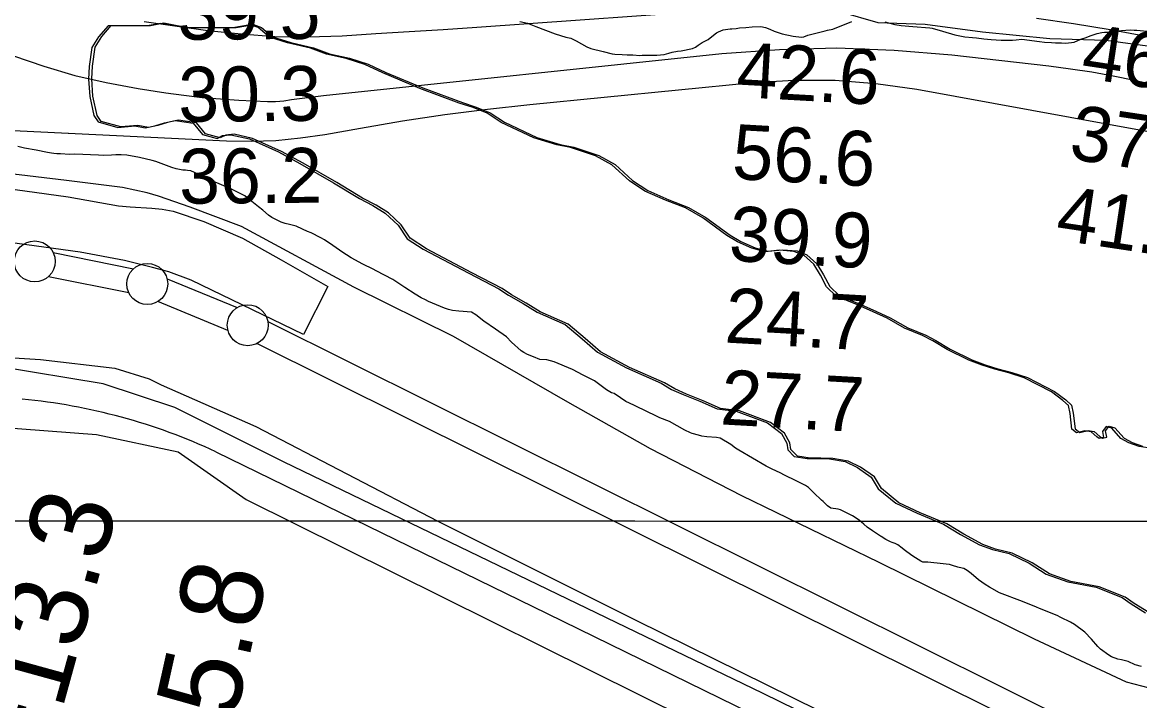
# Model space of a CAD drawing. Extents: x 3245246 to 3283090, y 806824 to 832173.
# Drawn here: x 3263233 to 3264596, y 818046 to 818874 of the extents above; entities that cross this region are included whole.
import ezdxf

# ---------------------------------------------------------------- set-up
doc = ezdxf.new("R2010")
doc.units = 0
for name, color, linetype in [('V-FLOD-BASE', 7, 'Continuous'), ('V-GRID-MAJR', 7, 'Continuous'), ('V-LEVE-TOET', 7, 'Continuous'), ('V-RIVR-EDGE', 7, 'Continuous'), ('V-RIVR-RANG', 7, 'Continuous'), ('V-ROAD-CNTR', 7, 'Continuous'), ('V-SITE-VEGE', 7, 'Continuous'), ('V-SURV-IDEN', 7, 'Continuous'), ('V-SURV-LINE', 7, 'Continuous'), ('V-TOPO-MAJR', 7, 'Continuous'), ('V-TOPO-MINR', 7, 'Continuous'), ('V-TOPO-SHOR', 7, 'Continuous')]:
    doc.layers.add(name, color=color, linetype=linetype)

msp = doc.modelspace()

# ---------------------------------------------------------------- linework, layer by layer
at = {"layer": 'V-FLOD-BASE'}
for points in [[(3262155.7, 818801.7), (3262364.3, 818776.4), (3262565.8, 818748.1), (3262593.7, 818748), (3262605.4, 818751.2), (3262616.8, 818752.3), (3262632, 818751.1), (3262694.2, 818744), (3262833.2, 818730.8), (3262989.7, 818714.5), (3263148.7, 818687.8), (3263170.9, 818677.6), (3263197.8, 818674), (3263289.2, 818661.3), (3263350.5, 818650.5), (3263365, 818649.2), (3263391.5, 818647.4), (3263403.8, 818646.1), (3263417.4, 818643.8), (3263454.8, 818631.3), (3263502, 818611.1), (3263548.9, 818584.6), (3263606, 818552), (3263576.4, 818493.3)], [(3263576.4, 818493.3), (3263439.2, 818559.8), (3263412.1, 818569.9), (3263392.1, 818575.3), (3263358, 818583.5), (3263303.9, 818594), (3263215.2, 818606.1), (3263027.1, 818628), (3262800, 818654.9), (3262576.4, 818681.8), (3262305.1, 818717.3), (3262036.5, 818750.5)]]:
    msp.add_lwpolyline(points, dxfattribs=at)
at = {"layer": 'V-GRID-MAJR'}
msp.add_spline([(3249418.2, 818275.5), (3254654, 818271.3), (3259889.9, 818267.9), (3265125.8, 818265.2), (3270361.6, 818263.3), (3275597.5, 818262.2), (3280833.3, 818261.8)], degree=3, dxfattribs=at)
at = {"layer": 'V-LEVE-TOET'}
for points in [[(3264608.1, 818061.9), (3264580.3, 818069), (3264468.2, 818121.4), (3264278.7, 818214.9), (3264111, 818296.4), (3263999.5, 818353.8), (3263898.7, 818410.7), (3263759.4, 818490.8), (3263637.6, 818551.1), (3263500.6, 818625.1), (3263438, 818648.8), (3263399.5, 818662.3), (3263385.7, 818666.2), (3263355.5, 818672.9), (3263287.3, 818681.1), (3263174.4, 818694.6)], [(3262188, 818551.4), (3262381.6, 818532.1), (3262617.8, 818513.8), (3262852, 818493.3), (3262942.9, 818487.1), (3263032.4, 818476.6), (3263255.3, 818462.9), (3263346.2, 818452.1), (3263388.2, 818439.4), (3263402.8, 818432), (3263518.2, 818381.2), (3263740.2, 818265.6), (3263981.7, 818144.8), (3264205, 818034.6), (3264397.6, 817940.1), (3264607.7, 817838.7)]]:
    msp.add_lwpolyline(points, dxfattribs=at)
at = {"layer": 'V-RIVR-EDGE'}
msp.add_lwpolyline([(3264231.6, 818887), (3264276.8, 818874.3), (3264334.6, 818871.9), (3264404.6, 818862.6), (3264486.7, 818854.6), (3264555, 818852.7), (3264605.8, 818845.6)], dxfattribs=at)
at = {"layer": 'V-ROAD-CNTR'}
msp.add_lwpolyline([(3263469.5, 818350.2), (3263873.6, 818152.9), (3264907, 817646.9)], dxfattribs=at)
msp.add_arc((3263164.2, 817694.4), 723.4, 65.042, 84.5161, dxfattribs=at)
at = {"layer": 'V-SITE-VEGE'}
for points in [[(3264404.1, 818455.9), (3264387.8, 818461.9), (3264361.4, 818474.9), (3264343.9, 818485.8), (3264331.5, 818492), (3264309.5, 818501.2), (3264288.2, 818513.1), (3264271.3, 818521.1), (3264252.1, 818529.5), (3264226.2, 818540), (3264214.4, 818551.4), (3264206.8, 818565.7), (3264198.7, 818579.1), (3264186.5, 818590.2), (3264174.5, 818594.8), (3264156.9, 818596.1), (3264139.3, 818594.4), (3264123.2, 818598.8), (3264105.9, 818606.6), (3264092.9, 818614), (3264063.3, 818635.6), (3264042.1, 818647.9), (3264018, 818657.3), (3263992.6, 818668.4), (3263973.8, 818680.7), (3263952.5, 818700.4), (3263932.7, 818711.5), (3263902, 818721.4), (3263885.4, 818724.7), (3263857.2, 818733.4), (3263817.6, 818752.2), (3263800.2, 818763.5), (3263783.1, 818770.5), (3263766.3, 818775.8), (3263718.1, 818793.7), (3263673, 818812.5), (3263651.1, 818822.9), (3263628.5, 818830), (3263604.2, 818835.5), (3263584.9, 818842.9), (3263556.9, 818849.1), (3263534.7, 818856.3), (3263521.2, 818867.8), (3263511.3, 818871.2), (3263490.2, 818867.5), (3263434.3, 818867.4), (3263418.2, 818869.9), (3263402.2, 818873), (3263385.8, 818870.2), (3263337.9, 818870.1), (3263326.3, 818856.8), (3263318.3, 818843.4), (3263315, 818820.4), (3263314.2, 818804.8), (3263315.7, 818783.7), (3263320.6, 818760.4), (3263325.8, 818752.8), (3263349.7, 818746.1), (3263370.4, 818747.8), (3263383.3, 818745.5), (3263394.8, 818748.1), (3263406.7, 818751.7), (3263419.9, 818754.7), (3263441.9, 818751.3), (3263453, 818737.6), (3263470.8, 818732.7), (3263477.6, 818736.3), (3263487.8, 818737.2), (3263510.4, 818732.1), (3263545.7, 818716.1), (3263571.9, 818702.1), (3263612.9, 818678.5), (3263644.5, 818659.2), (3263661, 818650.8), (3263676.1, 818641.5), (3263691.7, 818626.7), (3263702.7, 818610.2), (3263722.3, 818597.5), (3263777.8, 818568), (3263814.7, 818549.2), (3263826.3, 818541.5), (3263844.1, 818531), (3263861.2, 818520.4), (3263895.4, 818505.6), (3263916.1, 818488), (3263934.8, 818471.6), (3263970.2, 818452.5), (3264012.7, 818433.9), (3264025.3, 818426.4), (3264039.5, 818420.2), (3264059.9, 818411.9), (3264081.1, 818402.7), (3264104.1, 818399.6), (3264142.2, 818385.5), (3264159.4, 818372.6), (3264165.9, 818360.8), (3264167, 818352.4), (3264174.9, 818344.4), (3264190.5, 818341.8), (3264203.4, 818341.9), (3264218, 818341.4)], [(3263840.1, 818875.5), (3263849.4, 818873.1), (3263859.9, 818869.3), (3263883.2, 818860.4), (3263896.5, 818856.4), (3263902.5, 818854.8), (3263908.9, 818851.8), (3263921.9, 818844.4), (3263926.8, 818842.2), (3263941.8, 818838.7), (3263952.7, 818835.9), (3263956, 818835.5), (3263964.9, 818835.2), (3263971, 818834.7), (3263978, 818834.6), (3263986.6, 818833.8), (3263989.5, 818834.1), (3264007.5, 818834.3), (3264016.3, 818835.2), (3264021.8, 818836.7), (3264025.9, 818838), (3264032.5, 818839.1), (3264037, 818839.5), (3264050.7, 818842.3), (3264054.4, 818844.2), (3264057.8, 818846.5), (3264062.7, 818849.5), (3264070.1, 818853.2), (3264074.3, 818857.2), (3264080.2, 818861.5), (3264082.7, 818862.6), (3264088.4, 818865.1), (3264096.6, 818866.4), (3264098.6, 818866.5), (3264104.1, 818866.9), (3264108.2, 818867.6), (3264115.8, 818868.1), (3264123.8, 818869), (3264134.1, 818869.3), (3264140, 818868), (3264145, 818866), (3264150.3, 818863.4), (3264160, 818860.2), (3264173.6, 818857.3), (3264183.6, 818856.1), (3264186.7, 818856.8), (3264191.6, 818858.5), (3264199.6, 818860.8), (3264212.6, 818864.1), (3264215.5, 818864.9), (3264222.1, 818866), (3264245.1, 818875.3)], [(3264285.3, 818874.9), (3264297.5, 818871.6), (3264305.5, 818870.6), (3264319.4, 818869.4), (3264340.2, 818867.5), (3264343, 818867), (3264355.6, 818863.6), (3264370.8, 818859.1), (3264383.1, 818856.5), (3264392.2, 818855.8), (3264397.3, 818855.3), (3264406.3, 818854.1), (3264415, 818853.2), (3264427.5, 818852.7), (3264432.4, 818852.4), (3264441.2, 818852.5)], [(3264441.2, 818852.5), (3264445.5, 818853.1), (3264452.5, 818853.6), (3264474, 818850.8), (3264480, 818850.2), (3264488.6, 818849.7), (3264493.7, 818849.4), (3264500.9, 818849.2), (3264506.1, 818848.7), (3264516.3, 818850.2), (3264524.5, 818853.6), (3264531.2, 818855.9), (3264536.1, 818857.8), (3264544.3, 818860.6), (3264550.2, 818861.9), (3264553.3, 818862.3), (3264558.4, 818862.2), (3264569, 818863.8), (3264579.5, 818864.7), (3264584.8, 818865), (3264589.7, 818864.8), (3264593, 818864.6), (3264604.9, 818863.5)], [(3263620.4, 818596.3), (3263612.2, 818602), (3263602, 818608.7), (3263597.5, 818611.5), (3263585.5, 818617.5), (3263581.2, 818619.1), (3263575, 818621.9), (3263567.2, 818625.7), (3263559.4, 818627.7), (3263553.8, 818628.6), (3263549.1, 818630.4), (3263537.8, 818636.2), (3263533.6, 818638.8), (3263526.8, 818645.1), (3263521.6, 818649), (3263511.3, 818657.1), (3263509.6, 818658.4), (3263504.7, 818662.5), (3263486.1, 818672.1), (3263463.6, 818681.1), (3263453.1, 818686.5), (3263438.7, 818692.9), (3263434.9, 818693.4), (3263432.3, 818693.7), (3263429, 818693.7), (3263420.8, 818695.4), (3263415.9, 818697), (3263396.1, 818704.4), (3263391.6, 818705.7), (3263376.2, 818709.5), (3263361, 818712.2), (3263353.8, 818712.7), (3263347.4, 818712.6), (3263341.9, 818712.2), (3263332.7, 818711.8), (3263326.1, 818712), (3263297.4, 818713.5), (3263291, 818713.2), (3263279.7, 818713.9), (3263275.6, 818713.9), (3263271.9, 818714.2), (3263269.1, 818714.8), (3263264.1, 818715.4), (3263250.2, 818718.3), (3263235.8, 818720.8), (3263228, 818722.8)], [(3264407.7, 818188.3), (3264399.7, 818194), (3264390.8, 818201.6), (3264385.8, 818205.5), (3264381.9, 818207.7), (3264379.8, 818208.3), (3264374.3, 818209.5), (3264367.9, 818211.6), (3264364.2, 818212.6), (3264360.1, 818213), (3264356.6, 818213.6), (3264337.8, 818215.3), (3264336.7, 818215.4), (3264331.8, 818215.3), (3264329.3, 818216.5), (3264322.7, 818220.6), (3264318.3, 818223.6), (3264309.2, 818230.7), (3264306.6, 818232.6), (3264301.4, 818236.5), (3264297.9, 818238.3), (3264294.4, 818239.5), (3264292.5, 818240.4), (3264286.7, 818243.3), (3264280.8, 818247), (3264280.1, 818247.4), (3264275.4, 818250.6), (3264270.4, 818253.6), (3264263.8, 818258), (3264259.9, 818261.9), (3264254.3, 818266.6), (3264246, 818272), (3264231.4, 818279.2), (3264228.5, 818280.2), (3264219.7, 818281.5), (3264215.7, 818284.4), (3264210.3, 818289.4), (3264208.1, 818291.3), (3264199, 818300), (3264192.5, 818306.5), (3264188.8, 818309.1), (3264182.2, 818312.5), (3264177.3, 818314.7), (3264163.2, 818321.5), (3264157.9, 818324.3), (3264148, 818328.9), (3264140.5, 818332.7), (3264107.3, 818352.1), (3264103.2, 818354.7), (3264097.6, 818358.9), (3264084.4, 818366.8), (3264080.1, 818367.7), (3264068.2, 818368.4), (3264062.2, 818369.4), (3264058.2, 818370.5), (3264050.3, 818372.7), (3264048.2, 818373.5), (3264041.6, 818376.7), (3264022.6, 818387), (3264011.1, 818391.8), (3264005.3, 818394.4), (3263996.1, 818398.8), (3263980.2, 818406.6), (3263973.8, 818409.4), (3263969.7, 818411.6), (3263962.9, 818416), (3263955.4, 818421.3), (3263952.1, 818422.1), (3263945.9, 818425.9), (3263931.2, 818436.8), (3263917.4, 818443.6), (3263904.4, 818450.5), (3263882.2, 818460.1), (3263873.1, 818462.6), (3263864.7, 818462.7), (3263856.9, 818465.9), (3263849.7, 818469.1), (3263844.9, 818471.3), (3263841.8, 818473.3), (3263830.2, 818484.1), (3263823.8, 818490.6), (3263810.6, 818499.8), (3263796.1, 818509.5), (3263786.6, 818517.2), (3263781.2, 818520.6), (3263765.6, 818521.9), (3263758.2, 818522.8), (3263753.3, 818523.8), (3263748.4, 818525.4), (3263728.6, 818533.6), (3263725.3, 818535.6), (3263719.9, 818538.2), (3263712.5, 818542.6), (3263699.9, 818550.5), (3263685.4, 818560.4), (3263665, 818571), (3263661.1, 818573.2), (3263648.5, 818579), (3263634.5, 818586.7), (3263623.1, 818594.1), (3263620.4, 818596.3)], [(3264606.4, 818355), (3264595.7, 818356.8), (3264583.2, 818361.1), (3264573.5, 818366.4), (3264562.2, 818378.9), (3264555.3, 818380.9), (3264550.8, 818375.1), (3264552.3, 818367.8), (3264547, 818366.3), (3264543.9, 818368.3), (3264537.1, 818374.6), (3264529.5, 818375.9), (3264519.2, 818373.3), (3264513.7, 818377.6), (3264511.4, 818396.8), (3264509.4, 818406.6), (3264502.4, 818412.9), (3264488.7, 818423.4), (3264455.5, 818440.3), (3264436.6, 818446.4), (3264419.5, 818451.2), (3264404.1, 818455.9)], [(3264218, 818341.4), (3264237.1, 818338.2), (3264251.9, 818331.2), (3264268.9, 818319.1), (3264277.4, 818305), (3264298.7, 818287.4), (3264324.7, 818275.2), (3264357.1, 818261.8), (3264377.7, 818249.1), (3264401, 818236.7), (3264416.7, 818230.9), (3264437, 818226), (3264461.4, 818214.4), (3264482.2, 818200.7), (3264508.6, 818191.5), (3264543.1, 818184.9), (3264574.8, 818172.2), (3264585.8, 818164.7), (3264603.5, 818153.6)], [(3264598.5, 818088.1), (3264590.7, 818090.1), (3264582.1, 818094.1), (3264574.2, 818096.3), (3264569.7, 818097), (3264562.1, 818099.8), (3264558.6, 818101.8), (3264548.7, 818109.3), (3264545.1, 818112.5), (3264537.5, 818121.7), (3264529.2, 818130.2), (3264516.7, 818139.3), (3264511.8, 818142.3), (3264500.2, 818148.1), (3264495.7, 818150.5), (3264474.1, 818158.9), (3264470.4, 818160.5), (3264453.5, 818167.3), (3264425.3, 818178.2), (3264413.3, 818184.9), (3264407.7, 818188.3)]]:
    msp.add_lwpolyline(points, dxfattribs=at)
at = {"layer": 'V-SURV-LINE'}
for points in [[(3263271, 818593.3), (3263369, 818573.6)], [(3263363.1, 818544.2), (3263265.1, 818563.9)], [(3263409.9, 818561.3), (3263495.5, 818526.2)], [(3263484.1, 818498.4), (3263398.5, 818533.5)], [(3263532.9, 818509.2), (3265624.7, 817467.1)], [(3265611.3, 817440.3), (3263519.5, 818482.4)]]:
    msp.add_lwpolyline(points, dxfattribs=at)
for centre in [(3263248.5, 818582.5), (3263385.7, 818555), (3263508.3, 818504.7)]:
    msp.add_circle(centre, 25, dxfattribs=at)
at = {"layer": 'V-TOPO-MAJR'}
msp.add_lwpolyline([(3263222.4, 818833.5), (3263259.7, 818820.8), (3263297.4, 818809.6), (3263335.7, 818800.8), (3263374.5, 818793.6), (3263408.2, 818788.4), (3263430.4, 818785.3), (3263452.7, 818782.7), (3263475.1, 818780.8), (3263497.4, 818779.3), (3263532.2, 818777.7), (3263537.3, 818777.6), (3263542.3, 818777.7), (3263547.3, 818778.1), (3263552.3, 818778.6), (3263561.7, 818780), (3263571.4, 818781.4), (3263581.2, 818782.6), (3263590.9, 818783.8), (3263600.6, 818784.9), (3264086.7, 818836.2), (3264156.8, 818841.2), (3264226.9, 818843.2), (3264296.9, 818840.5), (3264367, 818834.8), (3264485.5, 818821.1), (3264511.8, 818817.6), (3264537.9, 818813.7), (3264563.9, 818808.9), (3264589.8, 818803.6), (3264606, 818800.1)], dxfattribs=at)
at = {"layer": 'V-TOPO-MINR'}
for points in [[(3263382, 818875.3), (3263459.6, 818864.5), (3263500.4, 818860.1), (3263541.3, 818857.2), (3263582.2, 818856.8), (3263623.3, 818858), (3263664.4, 818860.5), (3263705.4, 818863), (3263746.5, 818865.7), (3263787.6, 818868.6), (3264108.5, 818891)], [(3264470.3, 818879.3), (3264515.4, 818872.9), (3264560.4, 818865.6), (3264584.9, 818861.2), (3264617.5, 818855)], [(3263096.3, 818748.4), (3263482.4, 818729.7), (3263512.6, 818729.3), (3263542.6, 818730.2), (3263572.5, 818733.2), (3263602.3, 818737.5), (3263645.7, 818745.3), (3263697.2, 818753.9), (3263748.8, 818761.7), (3263800.6, 818768.3), (3263852.5, 818774.1), (3264124.6, 818801), (3264174.7, 818803.8), (3264224.7, 818803.9), (3264274.6, 818799.7), (3264324.3, 818792.8), (3264605, 818741.5)]]:
    msp.add_lwpolyline(points, dxfattribs=at)
at = {"layer": 'V-TOPO-SHOR'}
for points in [[(3264607.4, 818154.1), (3264589.6, 818165.1), (3264578.7, 818172.6), (3264547, 818185.4), (3264512.4, 818192), (3264486.1, 818201.1), (3264465.2, 818214.8), (3264440.9, 818226.4), (3264420.5, 818231.3), (3264404.9, 818237.1), (3264381.6, 818249.6), (3264360.9, 818262.2), (3264328.6, 818275.6), (3264302.6, 818287.8), (3264281.3, 818305.4), (3264272.7, 818319.5), (3264255.8, 818331.6), (3264240.9, 818338.6), (3264221.8, 818341.9), (3264207.3, 818342.3), (3264194.3, 818342.2), (3264178.7, 818344.9), (3264170.9, 818352.8), (3264169.7, 818361.2), (3264163.2, 818373), (3264146.1, 818385.9), (3264108, 818400.1), (3264085, 818403.1), (3264063.8, 818412.3), (3264043.4, 818420.7), (3264029.1, 818426.9), (3264016.6, 818434.3), (3263974.1, 818452.9), (3263938.6, 818472), (3263920, 818488.4), (3263899.3, 818506), (3263865.1, 818520.8), (3263847.9, 818531.5), (3263830.2, 818541.9), (3263818.6, 818549.6), (3263781.7, 818568.5), (3263726.2, 818598), (3263706.6, 818610.7), (3263695.5, 818627.2), (3263680, 818642), (3263664.9, 818651.2), (3263648.4, 818659.6), (3263616.8, 818679), (3263575.7, 818702.5), (3263549.5, 818716.6), (3263514.3, 818732.6), (3263491.7, 818737.7), (3263481.4, 818736.7), (3263474.7, 818733.2), (3263456.8, 818738.1), (3263445.8, 818751.7), (3263423.8, 818755.1), (3263410.5, 818752.1), (3263398.7, 818748.5), (3263387.2, 818745.9), (3263374.3, 818748.2), (3263353.6, 818746.6), (3263329.7, 818753.3), (3263324.5, 818760.8), (3263319.5, 818784.1), (3263318.1, 818805.2), (3263318.9, 818820.8), (3263322.1, 818843.8), (3263330.2, 818857.2), (3263341.7, 818870.5), (3263389.7, 818870.6), (3263406.1, 818873.5), (3263422.1, 818870.4), (3263438.1, 818867.9), (3263494.1, 818867.9), (3263515.2, 818871.6)], [(3263515.2, 818871.6), (3263525.1, 818868.2), (3263538.5, 818856.7), (3263560.8, 818849.6), (3263588.7, 818843.3), (3263608.1, 818835.9), (3263632.3, 818830.5), (3263655, 818823.4), (3263676.8, 818812.9), (3263721.9, 818794.2), (3263770.1, 818776.3), (3263787, 818770.9), (3263804.1, 818763.9), (3263821.5, 818752.6), (3263861, 818733.8), (3263889.2, 818725.1), (3263905.9, 818721.8), (3263936.5, 818711.9), (3263956.3, 818700.8), (3263977.7, 818681.2), (3263996.5, 818668.9), (3264021.8, 818657.7), (3264045.9, 818648.3), (3264067.2, 818636), (3264096.8, 818614.4), (3264109.8, 818607), (3264127.1, 818599.2), (3264143.1, 818594.9), (3264160.7, 818596.5), (3264178.4, 818595.3), (3264190.3, 818590.7), (3264202.6, 818579.5), (3264210.7, 818566.1), (3264218.2, 818551.8), (3264230.1, 818540.5), (3264256, 818529.9), (3264275.2, 818521.5), (3264292.1, 818513.5), (3264313.3, 818501.6), (3264335.4, 818492.4), (3264347.8, 818486.2), (3264365.3, 818475.3), (3264391.7, 818462.3), (3264408, 818456.3), (3264423.4, 818451.6), (3264440.5, 818446.9), (3264459.4, 818440.7), (3264492.6, 818423.9), (3264506.3, 818413.4), (3264513.3, 818407.1), (3264515.3, 818397.3), (3264517.5, 818378), (3264523.1, 818373.8), (3264533.3, 818376.3), (3264540.9, 818375), (3264547.8, 818368.7), (3264550.9, 818366.7), (3264556.2, 818368.2), (3264554.7, 818375.6), (3264559.1, 818381.3), (3264566.1, 818379.4), (3264577.3, 818366.8), (3264587, 818361.6), (3264599.6, 818357.2)], [(3265253.4, 817511), (3264958.8, 817652.3), (3264137.1, 818055.3), (3263552, 818337.8), (3263419.2, 818404.2), (3263332.1, 818433.3), (3263203.4, 818454.1), (3262597.4, 818495.9), (3262194.8, 818533.4), (3261912.6, 818558.5), (3261763.2, 818546.1), (3261626.2, 818525.4), (3261443.6, 818479.8), (3260974.5, 818347.2), (3260542.7, 818222.9), (3260492.9, 818222.9), (3260459.7, 818231.2), (3260409.9, 818264.4), (3260405.8, 818272.7), (3260426.6, 818281), (3260542.8, 818318.3)], [(3263041.5, 818367), (3263103.8, 818387.8), (3263323.8, 818371.1), (3263423.4, 818350.3), (3263506.3, 818292.1), (3264166.2, 817963.9), (3264722.2, 817681.5)]]:
    msp.add_lwpolyline(points, dxfattribs=at)

# ---------------------------------------------------------------- texts
at = {"layer": 'V-RIVR-RANG'}
for s, rotation, p in [('39.5', 0.4383, (3263422.7, 818852.9)), ('46.2', 351.4583, (3264523.2, 818806.9)), ('42.6', 356.7983, (3264103.4, 818783.3)), ('30.3', 0.4383, (3263423.8, 818752.9)), ('37.2', 351.4583, (3264508.6, 818708)), ('56.6', 356.7983, (3264098.1, 818683.4)), ('36.2', 0.4383, (3263424.8, 818652.9)), ('41.6', 351.4583, (3264492.2, 818609.3)), ('39.9', 356.7983, (3264094.3, 818583.5)), ('24.7', 356.7983, (3264089.2, 818483.6)), ('27.7', 356.7983, (3264083.9, 818383.7))]:
    msp.add_text(s, height=67, rotation=rotation, dxfattribs=at).set_placement(p)
at = {"layer": 'V-SURV-IDEN'}
for s, rotation, p in [('2153+13.3', 74.5842, (3263181.8, 817671.8)), ('2154+45.8', 77.4063, (3263394.6, 817581.9))]:
    msp.add_text(s, height=100, rotation=rotation, dxfattribs=at).set_placement(p)

doc.saveas('drawing.dxf')
